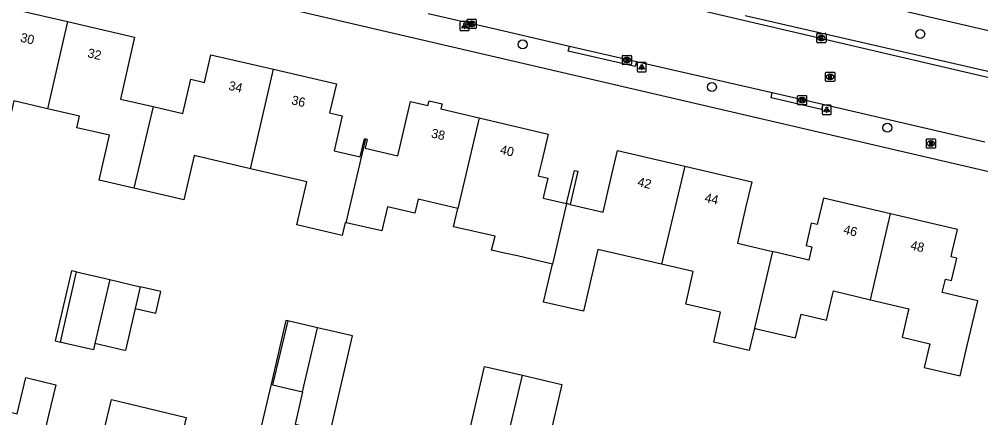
# Model space of a CAD drawing. Extents: x 162186 to 163152, y 385513 to 386513.
# Drawn here: x 162600.4 to 162705.2, y 385954.9 to 385998.3 of the extents above; entities that cross this region are included whole.
import ezdxf

# ---------------------------------------------------------------- set-up
doc = ezdxf.new("R2010")
doc.units = 0
for name, color, linetype in [('IMGEO_Boom', 7, 'Continuous'), ('IMGEO_Brandkraan', 7, 'Continuous'), ('IMGEO_Erf', 7, 'Continuous'), ('IMGEO_Kolk', 7, 'Continuous'), ('IMGEO_Lichtpunt', 7, 'Continuous'), ('IMGEO_Muur', 7, 'Continuous'), ('IMGEO_Pand', 7, 'Continuous'), ('IMGEO_Pand_nummerreeks', 7, 'Continuous'), ('IMGEO_Rijbaan_lokaal_open', 7, 'Continuous'), ('IMGEO_Rioolput', 7, 'Continuous'), ('IMGEO_Voetpad_open', 7, 'Continuous')]:
    doc.layers.add(name, color=color, linetype=linetype)

msp = doc.modelspace()

# ---------------------------------------------------------------- linework, layer by layer
at = {"layer": 'IMGEO_Boom'}
for centre in [(162698.56, 385996.72), (162655.25, 385995.58), (162675.86, 385990.94), (162694.99, 385986.5)]:
    msp.add_circle(centre, 0.489, dxfattribs=at)
at = {"layer": 'IMGEO_Brandkraan'}
for p, q in [((162699.23, 385984.36), (162699.23, 385985.22)), ((162699.3, 385985.29), (162700.16, 385985.29)), ((162699.72, 385985.07), (162699.74, 385985.07)), ((162700.23, 385985.22), (162700.23, 385984.36)), ((162700.16, 385984.29), (162699.3, 385984.29)), ((162699.74, 385984.51), (162699.71, 385984.51))]:
    msp.add_line(p, q, dxfattribs=at)
for points in [[(162699.23, 385984.36), (162699.23, 385985.22)], [(162699.3, 385985.29), (162700.16, 385985.29)], [(162699.58, 385984.99), (162699.58, 385984.59), (162699.79, 385984.59)], [(162699.81, 385984.99), (162699.58, 385984.99)], [(162699.75, 385984.91), (162699.7, 385984.91), (162699.7, 385984.83)], [(162699.7, 385984.83), (162699.75, 385984.83)], [(162699.76, 385984.76), (162699.7, 385984.76), (162699.7, 385984.68)], [(162700.23, 385985.22), (162700.23, 385984.36)], [(162700.16, 385984.29), (162699.3, 385984.29)], [(162699.7, 385984.68), (162699.76, 385984.68)]]:
    msp.add_lwpolyline(points, dxfattribs=at)
for centre, radius, start, end in [((162699.3, 385985.21), 0.0765, 91.552, 178.448), ((162699.3, 385985.21), 0.0765, 91.552, 178.448), ((162699.76, 385984.87), 0.0379, 267.8285, 90.9355), ((162699.76, 385984.72), 0.0404, 269.8759, 90.5077), ((162699.81, 385984.84), 0.145, 59.4692, 91.5367), ((162699.84, 385984.89), 0.0922, 285.5137, 58.1501), ((162699.84, 385984.7), 0.105, 301.3115, 78.989), ((162700.15, 385985.21), 0.0765, 1.552, 88.448), ((162700.15, 385985.21), 0.0765, 1.552, 88.448), ((162699.3, 385984.37), 0.0765, 181.552, 268.448), ((162699.3, 385984.37), 0.0765, 181.552, 268.448), ((162699.79, 385984.84), 0.251, 268.6676, 293.5347), ((162700.15, 385984.37), 0.0765, 271.552, 358.448), ((162700.15, 385984.37), 0.0765, 271.552, 358.448)]:
    msp.add_arc(centre, radius, start, end, dxfattribs=at)
for centre, major_axis, ratio, start_param, end_param in [((162699.72, 385984.79), (-0.387, 0.002), 0.722429, 4.712389, 7.853982), ((162699.74, 385984.79), (-0.39, 0.002), 0.717154, 1.570796, 4.712389)]:
    msp.add_ellipse(centre, major_axis=major_axis, ratio=ratio, start_param=start_param, end_param=end_param, dxfattribs=at)
at = {"layer": 'IMGEO_Erf'}
for points in [[(162660.04, 385978.24), (162660.89, 385981.86), (162661.27, 385981.77), (162660.42, 385978.15)], [(162606.65, 385970.8), (162606.08, 385970.93), (162604.31, 385963.28), (162604.88, 385963.15)], [(162629.65, 385965.47), (162629.45, 385965.52), (162627.83, 385958.56), (162625.65, 385949.21)]]:
    msp.add_lwpolyline(points, dxfattribs=at)
at = {"layer": 'IMGEO_Kolk'}
for p, q in [((162649.2, 385997.39), (162649.2, 385998.24)), ((162649.27, 385998.32), (162650.13, 385998.32)), ((162650.13, 385997.32), (162649.27, 385997.32)), ((162649.71, 385997.54), (162649.68, 385997.54)), ((162649.69, 385998.1), (162649.71, 385998.1)), ((162650.2, 385998.24), (162650.2, 385997.39)), ((162687.3, 385995.85), (162687.3, 385996.7)), ((162687.37, 385996.77), (162688.22, 385996.77)), ((162687.78, 385996.55), (162687.81, 385996.55)), ((162688.3, 385996.7), (162688.3, 385995.85)), ((162688.22, 385995.77), (162687.37, 385995.77)), ((162687.81, 385995.99), (162687.78, 385995.99)), ((162666.11, 385993.46), (162666.11, 385994.31)), ((162666.18, 385994.39), (162667.03, 385994.39)), ((162666.6, 385994.17), (162666.62, 385994.17)), ((162667.11, 385994.31), (162667.11, 385993.46)), ((162667.03, 385993.39), (162666.18, 385993.39)), ((162666.62, 385993.61), (162666.59, 385993.61)), ((162685.27, 385990.01), (162686.12, 385990.01)), ((162685.19, 385989.08), (162685.19, 385989.94)), ((162686.12, 385989.01), (162685.27, 385989.01)), ((162685.68, 385989.79), (162685.7, 385989.79)), ((162685.7, 385989.23), (162685.68, 385989.23)), ((162686.19, 385989.94), (162686.19, 385989.08))]:
    msp.add_line(p, q, dxfattribs=at)
for points in [[(162649.2, 385997.39), (162649.2, 385998.24)], [(162649.27, 385998.32), (162650.13, 385998.32)], [(162650.13, 385997.32), (162649.27, 385997.32)], [(162649.52, 385998.02), (162649.64, 385998.02), (162649.64, 385997.86), (162649.77, 385998.02), (162649.94, 385998.02), (162649.79, 385997.87), (162649.94, 385997.62), (162649.79, 385997.62), (162649.71, 385997.78), (162649.64, 385997.71), (162649.64, 385997.62), (162649.52, 385997.62), (162649.52, 385998.02)], [(162650.2, 385998.24), (162650.2, 385997.39)], [(162687.3, 385995.85), (162687.3, 385996.7)], [(162687.37, 385996.77), (162688.22, 385996.77)], [(162687.62, 385996.47), (162687.74, 385996.47), (162687.74, 385996.32), (162687.87, 385996.47), (162688.03, 385996.47), (162687.89, 385996.32), (162688.04, 385996.07), (162687.89, 385996.07), (162687.8, 385996.24), (162687.74, 385996.17), (162687.74, 385996.07), (162687.62, 385996.07), (162687.62, 385996.47)], [(162688.3, 385996.7), (162688.3, 385995.85)], [(162688.22, 385995.77), (162687.37, 385995.77)], [(162666.11, 385993.46), (162666.11, 385994.31)], [(162666.18, 385994.39), (162667.03, 385994.39)], [(162667.11, 385994.31), (162667.11, 385993.46)], [(162667.03, 385993.39), (162666.18, 385993.39)], [(162666.43, 385994.09), (162666.55, 385994.09), (162666.55, 385993.94), (162666.68, 385994.09), (162666.85, 385994.09), (162666.7, 385993.94), (162666.85, 385993.69), (162666.7, 385993.69), (162666.62, 385993.85), (162666.55, 385993.78), (162666.55, 385993.69), (162666.43, 385993.69), (162666.43, 385994.09)], [(162685.27, 385990.01), (162686.12, 385990.01)], [(162685.19, 385989.08), (162685.19, 385989.94)], [(162686.12, 385989.01), (162685.27, 385989.01)], [(162685.51, 385989.71), (162685.64, 385989.71), (162685.64, 385989.56), (162685.76, 385989.71), (162685.93, 385989.71), (162685.78, 385989.56), (162685.94, 385989.31), (162685.78, 385989.31), (162685.7, 385989.47), (162685.64, 385989.41), (162685.64, 385989.31), (162685.51, 385989.31), (162685.51, 385989.71)], [(162686.19, 385989.94), (162686.19, 385989.08)]]:
    msp.add_lwpolyline(points, dxfattribs=at)
for centre, start, end in [((162649.28, 385998.24), 91.552, 178.448), ((162649.28, 385998.24), 91.552, 178.448), ((162649.28, 385997.39), 181.552, 268.448), ((162649.28, 385997.39), 181.552, 268.448), ((162650.12, 385998.24), 1.552, 88.448), ((162650.12, 385998.24), 1.552, 88.448), ((162650.12, 385997.39), 271.552, 358.448), ((162650.12, 385997.39), 271.552, 358.448), ((162687.37, 385996.7), 91.552, 178.448), ((162687.37, 385996.7), 91.552, 178.448), ((162688.22, 385996.7), 1.552, 88.448), ((162688.22, 385996.7), 1.552, 88.448), ((162687.37, 385995.85), 181.552, 268.448), ((162687.37, 385995.85), 181.552, 268.448), ((162688.22, 385995.85), 271.552, 358.448), ((162688.22, 385995.85), 271.552, 358.448), ((162666.18, 385994.31), 91.552, 178.448), ((162666.18, 385994.31), 91.552, 178.448), ((162667.03, 385994.31), 1.552, 88.448), ((162667.03, 385994.31), 1.552, 88.448), ((162666.18, 385993.46), 181.552, 268.448), ((162666.18, 385993.46), 181.552, 268.448), ((162667.03, 385993.46), 271.552, 358.448), ((162667.03, 385993.46), 271.552, 358.448), ((162685.27, 385989.93), 91.552, 178.448), ((162685.27, 385989.93), 91.552, 178.448), ((162686.12, 385989.93), 1.552, 88.448), ((162686.12, 385989.93), 1.552, 88.448), ((162685.27, 385989.08), 181.552, 268.448), ((162685.27, 385989.08), 181.552, 268.448), ((162686.12, 385989.08), 271.552, 358.448), ((162686.12, 385989.08), 271.552, 358.448)]:
    msp.add_arc(centre, 0.0765, start, end, dxfattribs=at)
for centre, major_axis, ratio, start_param, end_param in [((162649.69, 385997.82), (-0.387, 0.002), 0.722429, 4.712389, 7.853982), ((162649.71, 385997.82), (-0.39, 0.002), 0.717154, 1.570796, 4.712389), ((162687.78, 385996.27), (-0.387, 0.002), 0.722429, 4.712389, 7.853982), ((162687.81, 385996.27), (-0.39, 0.002), 0.717154, 1.570796, 4.712389), ((162666.59, 385993.89), (-0.387, 0.002), 0.722429, 4.712389, 7.853982), ((162666.62, 385993.89), (-0.39, 0.002), 0.717154, 1.570796, 4.712389), ((162685.68, 385989.51), (-0.387, 0.002), 0.722429, 4.712389, 7.853982), ((162685.7, 385989.51), (-0.39, 0.002), 0.717154, 1.570796, 4.712389)]:
    msp.add_ellipse(centre, major_axis=major_axis, ratio=ratio, start_param=start_param, end_param=end_param, dxfattribs=at)
at = {"layer": 'IMGEO_Lichtpunt'}
for p, q in [((162648.42, 385997.99), (162648.42, 385997.18)), ((162648.42, 385997.99), (162648.42, 385997.18)), ((162649.33, 385998.08), (162648.52, 385998.08)), ((162649.33, 385998.08), (162648.52, 385998.08)), ((162649.42, 385997.18), (162649.42, 385997.99)), ((162649.42, 385997.18), (162649.42, 385997.99)), ((162648.52, 385997.08), (162649.33, 385997.08)), ((162648.52, 385997.08), (162649.33, 385997.08)), ((162667.72, 385993.5), (162667.72, 385992.7)), ((162667.72, 385993.5), (162667.72, 385992.7)), ((162668.62, 385993.6), (162667.81, 385993.6)), ((162668.62, 385993.6), (162667.81, 385993.6)), ((162668.72, 385992.7), (162668.72, 385993.5)), ((162668.72, 385992.7), (162668.72, 385993.5)), ((162667.81, 385992.6), (162668.62, 385992.6)), ((162667.81, 385992.6), (162668.62, 385992.6)), ((162688.78, 385988.95), (162687.97, 385988.95)), ((162688.78, 385988.95), (162687.97, 385988.95)), ((162687.88, 385988.86), (162687.88, 385988.05)), ((162687.88, 385988.86), (162687.88, 385988.05)), ((162687.97, 385987.96), (162688.78, 385987.96)), ((162687.97, 385987.96), (162688.78, 385987.96)), ((162688.87, 385988.05), (162688.87, 385988.86)), ((162688.87, 385988.05), (162688.87, 385988.86))]:
    msp.add_line(p, q, dxfattribs=at)
for points in [[(162648.8, 385997.65), (162648.84, 385997.62), (162648.65, 385997.36), (162648.61, 385997.39), (162648.8, 385997.65)], [(162648.9, 385997.6), (162648.95, 385997.6), (162648.95, 385997.28), (162648.9, 385997.28), (162648.9, 385997.6)], [(162649.01, 385997.62), (162649.05, 385997.65), (162649.23, 385997.39), (162649.2, 385997.36), (162649.01, 385997.62)], [(162668.09, 385993.17), (162668.13, 385993.14), (162667.94, 385992.88), (162667.91, 385992.9), (162668.09, 385993.17)], [(162668.19, 385993.12), (162668.24, 385993.12), (162668.24, 385992.8), (162668.19, 385992.8), (162668.19, 385993.12)], [(162668.3, 385993.14), (162668.34, 385993.17), (162668.53, 385992.9), (162668.49, 385992.88), (162668.3, 385993.14)], [(162688.25, 385988.52), (162688.29, 385988.49), (162688.1, 385988.23), (162688.06, 385988.26), (162688.25, 385988.52)], [(162688.35, 385988.47), (162688.4, 385988.47), (162688.4, 385988.15), (162688.35, 385988.15), (162688.35, 385988.47)], [(162688.46, 385988.49), (162688.5, 385988.52), (162688.69, 385988.26), (162688.65, 385988.23), (162688.46, 385988.49)]]:
    msp.add_lwpolyline(points, dxfattribs=at)
for centre in [(162648.92, 385997.78), (162668.22, 385993.3), (162688.38, 385988.66)]:
    msp.add_circle(centre, 0.0994, dxfattribs=at)
for centre, start, end in [((162648.52, 385997.99), 90, 180), ((162648.52, 385997.99), 90, 180), ((162649.33, 385997.99), 0, 90), ((162649.33, 385997.99), 0, 90), ((162648.52, 385997.18), 180, 270), ((162648.52, 385997.18), 180, 270), ((162649.33, 385997.18), 270, 0), ((162649.33, 385997.18), 270, 360), ((162667.81, 385993.5), 90, 180), ((162667.81, 385993.5), 90, 180), ((162668.62, 385993.5), 0, 90), ((162668.62, 385993.5), 0, 90), ((162667.81, 385992.7), 180, 270), ((162667.81, 385992.7), 180, 270), ((162668.62, 385992.7), 270, 0), ((162668.62, 385992.7), 270, 360), ((162687.97, 385988.86), 90, 180), ((162687.97, 385988.86), 90, 180), ((162688.78, 385988.86), 0, 90), ((162688.78, 385988.86), 0, 90), ((162687.97, 385988.05), 180, 270), ((162687.97, 385988.05), 180, 270), ((162688.78, 385988.05), 270, 0), ((162688.78, 385988.05), 270, 360)]:
    msp.add_arc(centre, 0.0946, start, end, dxfattribs=at)
at = {"layer": 'IMGEO_Muur'}
for points in [[(162660.04, 385978.24), (162660.89, 385981.86)], [(162661.27, 385981.77), (162660.42, 385978.15)], [(162660.89, 385981.86), (162661.27, 385981.77)]]:
    msp.add_lwpolyline(points, dxfattribs=at)
at = {"layer": 'IMGEO_Pand'}
for points in [[(162603.47, 385988.58), (162599.81, 385989.43), (162599.55, 385988.29), (162598.84, 385988.45), (162596.23, 385982.64), (162590.66, 385983.93), (162590.95, 385985.18), (162591.81, 385988.93), (162592.94, 385993.8), (162596.77, 385992.91), (162598.35, 385999.75), (162605.66, 385998.06)], [(162605.66, 385998.06), (162603.47, 385988.58)], [(162605.66, 385998.06), (162612.97, 385996.37), (162611.42, 385989.63), (162614.98, 385988.81)], [(162614.98, 385988.81), (162618.22, 385988.06), (162619.08, 385991.79), (162620.57, 385991.44), (162621.26, 385994.45), (162628.11, 385992.87)], [(162625.61, 385982.04), (162628.11, 385992.87)], [(162628.11, 385992.87), (162634.95, 385991.29), (162634.22, 385988.14), (162635.6, 385987.82), (162634.72, 385983.99), (162637.55, 385983.33), (162638, 385985.31), (162638.16, 385985.28)], [(162638.16, 385985.28), (162638.31, 385985.24), (162638.09, 385984.28), (162641.65, 385983.45), (162643.02, 385989.36), (162644.93, 385988.92), (162645.06, 385989.45), (162646.48, 385989.12), (162646.35, 385988.57), (162650.51, 385987.59)], [(162612.9, 385979.92), (162609.11, 385980.79), (162610.24, 385985.68), (162606.68, 385986.5), (162606.98, 385987.77), (162603.47, 385988.58)], [(162614.98, 385988.81), (162612.9, 385979.92)], [(162650.51, 385987.59), (162648.19, 385977.72)], [(162650.51, 385987.59), (162658.02, 385985.8), (162657.29, 385982.73), (162656.95, 385981.25), (162658, 385981), (162657.57, 385979.19), (162657.49, 385978.85), (162660.04, 385978.24)], [(162636.03, 385976.16), (162638.16, 385985.28)], [(162660.42, 385978.15), (162664.01, 385977.31), (162664.86, 385980.93), (162665.59, 385984.03), (162672.9, 385982.31)], [(162625.61, 385982.04), (162619.44, 385983.47), (162618.33, 385978.66), (162612.9, 385979.92)], [(162636.03, 385976.16), (162635.92, 385976.19), (162635.59, 385974.77), (162630.63, 385975.92), (162631.72, 385980.63), (162625.61, 385982.04)], [(162672.9, 385982.31), (162670.39, 385971.63)], [(162672.9, 385982.31), (162680.21, 385980.6), (162679.54, 385977.78), (162678.64, 385973.92), (162682.46, 385973.02)], [(162648.19, 385977.72), (162643.85, 385978.72), (162643.5, 385977.21), (162640.52, 385977.89), (162639.92, 385975.27), (162636.03, 385976.16)], [(162695.32, 385977.13), (162688.02, 385978.84), (162687.34, 385975.96), (162686.69, 385976.11), (162686.12, 385973.67), (162686.76, 385973.52), (162686.43, 385972.09), (162682.46, 385973.02)], [(162658.5, 385971.65), (162654.69, 385972.54), (162653.28, 385972.86), (162651.87, 385973.19), (162652.26, 385974.68), (162647.73, 385975.72), (162648.19, 385977.72)], [(162660.04, 385978.24), (162658.5, 385971.65)], [(162660.42, 385978.15), (162660.04, 385978.24)], [(162693.14, 385967.78), (162695.32, 385977.13)], [(162693.14, 385967.78), (162697.33, 385966.8), (162697.19, 385966.22), (162696.6, 385963.69), (162699.6, 385962.98), (162698.99, 385960.39), (162702.91, 385959.47), (162703.69, 385962.8), (162704.83, 385967.67), (162700.97, 385968.57), (162701.31, 385970.02), (162701.97, 385969.86), (162702.54, 385972.3), (162701.93, 385972.44), (162702.06, 385973), (162702.63, 385975.42), (162695.32, 385977.13)], [(162670.39, 385971.63), (162663.44, 385973.23), (162661.87, 385966.53), (162657.53, 385967.5), (162658.5, 385971.65)], [(162682.46, 385973.02), (162680.5, 385964.67)], [(162680.5, 385964.67), (162679.94, 385962.26), (162676.07, 385963.17), (162676.81, 385966.41), (162673.01, 385967.29), (162673.83, 385970.84), (162670.39, 385971.63)], [(162604.88, 385963.15), (162606.65, 385970.8)], [(162606.65, 385970.8), (162610.27, 385969.96)], [(162610.27, 385969.96), (162608.64, 385963.01)], [(162610.27, 385969.96), (162613.59, 385969.19)], [(162613.59, 385969.19), (162613.04, 385966.83)], [(162613.04, 385966.83), (162615.27, 385966.31), (162615.82, 385968.67), (162613.59, 385969.19)], [(162680.5, 385964.67), (162680.74, 385964.61), (162684.99, 385963.62), (162685.6, 385966.2), (162688.35, 385965.55), (162688.96, 385968.15), (162689.1, 385968.73), (162693.14, 385967.78)], [(162613.04, 385966.83), (162611.98, 385962.24), (162611.73, 385962.29), (162608.64, 385963.01)], [(162629.65, 385965.47), (162627.99, 385958.52), (162631.27, 385957.74)], [(162632.9, 385964.72), (162629.65, 385965.47)], [(162630.45, 385954.21), (162634.27, 385953.33), (162636.71, 385963.83), (162632.9, 385964.72)], [(162631.27, 385957.74), (162632.9, 385964.72)], [(162608.64, 385963.01), (162608.48, 385962.32), (162605.43, 385963.02), (162604.88, 385963.15)], [(162653.31, 385951.43), (162652.71, 385948.88), (162648.61, 385949.83), (162651.08, 385960.51), (162655.22, 385959.55)], [(162595.44, 385956.47), (162600.18, 385955.36), (162601.1, 385959.29), (162604.38, 385958.52), (162603.6, 385955.21), (162603.49, 385954.74), (162602.35, 385949.87), (162601.45, 385950.08), (162600.2, 385944.77), (162599.85, 385944.85), (162599.95, 385945.29), (162593.55, 385946.78), (162593.44, 385946.34), (162593.08, 385946.43)], [(162655.22, 385959.55), (162659.52, 385958.55), (162657.64, 385950.42), (162653.31, 385951.43)], [(162653.31, 385951.43), (162655.22, 385959.55)], [(162631.27, 385957.74), (162630.45, 385954.21)], [(162615.44, 385941.72), (162608.36, 385943.4), (162608.89, 385945.64), (162607.82, 385945.89), (162608.98, 385950.76), (162609.47, 385952.78), (162609.7, 385953.76), (162610.45, 385956.91), (162618.6, 385954.96), (162617.78, 385951.54), (162617.68, 385951.11)]]:
    msp.add_lwpolyline(points, dxfattribs=at)
at = {"layer": 'IMGEO_Rijbaan_lokaal_open'}
for points in [[(162653.52, 386004.21), (162671.7, 386000), (162716.01, 385989.66)], [(162660.34, 385995.37), (162652.1, 385997.26), (162644.97, 385998.92)], [(162667.65, 385993.69), (162660.34, 385995.37)], [(162682.43, 385990.29), (162667.65, 385993.69)], [(162687.94, 385989.02), (162682.43, 385990.29)], [(162705.6, 385984.92), (162687.94, 385989.02)]]:
    msp.add_lwpolyline(points, dxfattribs=at)
at = {"layer": 'IMGEO_Rioolput'}
for p, q in [((162688.25, 385991.63), (162688.25, 385992.48)), ((162688.32, 385992.55), (162689.17, 385992.55)), ((162688.73, 385992.33), (162688.76, 385992.33)), ((162689.25, 385992.48), (162689.25, 385991.63)), ((162689.17, 385991.55), (162688.32, 385991.55)), ((162688.76, 385991.77), (162688.73, 385991.77))]:
    msp.add_line(p, q, dxfattribs=at)
for points in [[(162688.25, 385991.63), (162688.25, 385992.48)], [(162688.32, 385992.55), (162689.17, 385992.55)], [(162688.83, 385992.25), (162688.58, 385992.25), (162688.58, 385991.85)], [(162688.76, 385992.17), (162688.71, 385992.17), (162688.71, 385992.09)], [(162688.71, 385992.09), (162688.76, 385992.09)], [(162689.25, 385992.48), (162689.25, 385991.63)], [(162689.17, 385991.55), (162688.32, 385991.55)], [(162688.58, 385991.85), (162688.71, 385991.85), (162688.71, 385992.02), (162688.72, 385992.02)], [(162688.76, 385991.99), (162688.84, 385991.85), (162688.97, 385991.85), (162688.91, 385991.98)]]:
    msp.add_lwpolyline(points, dxfattribs=at)
for centre, radius, start, end in [((162688.32, 385992.48), 0.0765, 91.552, 178.448), ((162688.32, 385992.48), 0.0765, 91.552, 178.448), ((162688.77, 385992.08), 0.0964, 77.0061, 93.1865), ((162688.74, 385992.28), 0.19, 274.7715, 282.9687), ((162688.78, 385992.13), 0.0378, 276.6634, 79.6772), ((162688.83, 385992.14), 0.109, 350.3612, 89.416), ((162688.83, 385992.14), 0.112, 277.5842, 350.9817), ((162689.17, 385992.48), 0.0765, 1.552, 88.448), ((162689.17, 385992.48), 0.0765, 1.552, 88.448), ((162688.32, 385991.63), 0.0765, 181.552, 268.448), ((162688.32, 385991.63), 0.0765, 181.552, 268.448), ((162688.72, 385991.96), 0.0533, 26.0293, 88.6989), ((162688.82, 385991.93), 0.108, 29.5134, 73.7905), ((162689.17, 385991.63), 0.0765, 271.552, 358.448), ((162689.17, 385991.63), 0.0765, 271.552, 358.448)]:
    msp.add_arc(centre, radius, start, end, dxfattribs=at)
for centre, major_axis, ratio, start_param, end_param in [((162688.73, 385992.05), (-0.387, 0.002), 0.722429, 4.712389, 7.853982), ((162688.76, 385992.05), (-0.39, 0.002), 0.717154, 1.570796, 4.712389)]:
    msp.add_ellipse(centre, major_axis=major_axis, ratio=ratio, start_param=start_param, end_param=end_param, dxfattribs=at)
at = {"layer": 'IMGEO_Voetpad_open'}
for points in [[(162549.73, 386018.06), (162627.45, 386000), (162783.54, 385963.72)], [(162680.57, 386003.05), (162693.53, 386000), (162700.06, 385998.49), (162713.69, 385995.32), (162712.76, 385991.12)], [(162679.48, 385998.73), (162712.76, 385991.12)], [(162667.65, 385993.69), (162667.52, 385993.16), (162660.22, 385994.86), (162660.34, 385995.37)], [(162687.94, 385989.02), (162687.82, 385988.51), (162682.31, 385989.77), (162682.43, 385990.29)]]:
    msp.add_lwpolyline(points, dxfattribs=at)

# ---------------------------------------------------------------- texts
at = {"layer": 'IMGEO_Pand_nummerreeks'}
for s, rotation, p in [('30', 346.9914, (162600.46, 385995.89)), ('32', 346.9914, (162607.77, 385994.2)), ('34', 346.9922, (162623.14, 385990.65)), ('36', 346.9922, (162629.99, 385989.07)), ('38', 346.6516, (162645.21, 385985.47)), ('40', 346.6501, (162652.71, 385983.69)), ('42', 346.8162, (162667.69, 385980.17)), ('44', 346.8162, (162675, 385978.45)), ('46', 346.8105, (162690.12, 385974.98)), ('48', 346.8105, (162697.42, 385973.27))]:
    msp.add_text(s, height=1, rotation=rotation, dxfattribs=at).set_placement(p)

doc.saveas('drawing.dxf')
